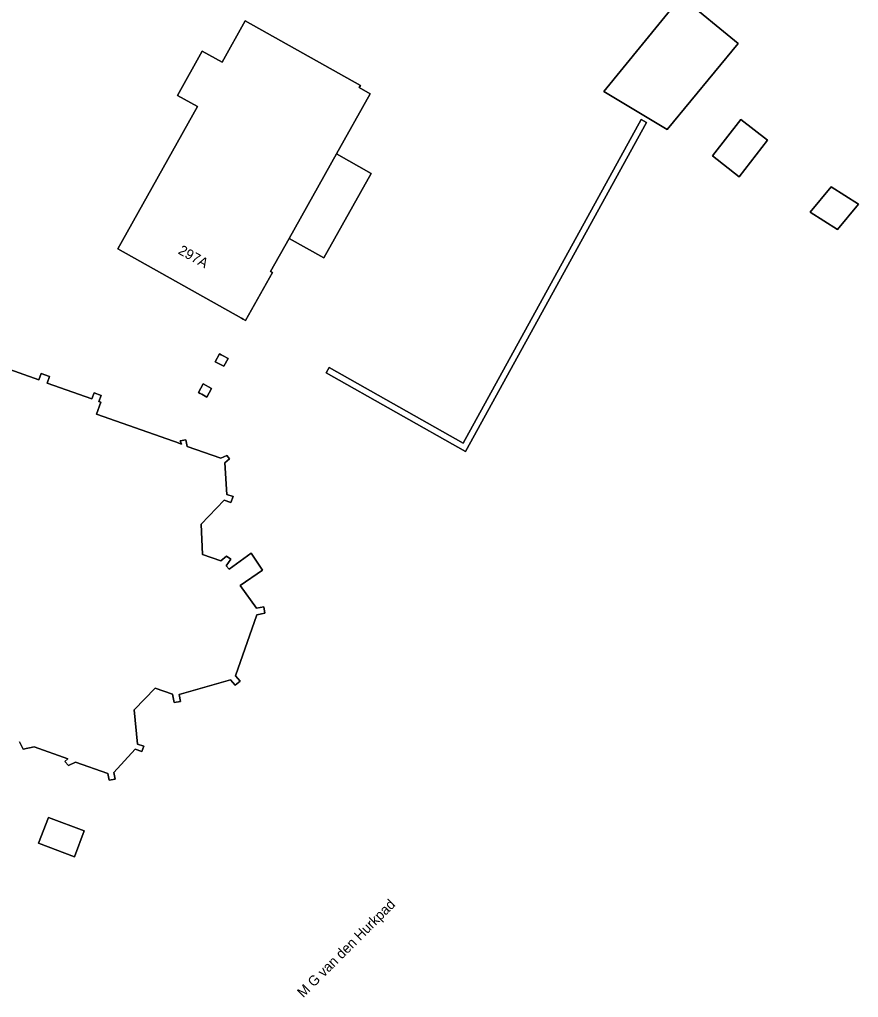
# Model space of a CAD drawing. Extents: x 160157 to 160921, y 381516 to 382045.
# Drawn here: x 160328.3 to 160411.8, y 381752.4 to 381849.8 of the extents above; entities that cross this region are included whole.
import ezdxf

# ---------------------------------------------------------------- set-up
doc = ezdxf.new("R2010")
doc.units = 0
for name, color, linetype in [('IMGEO_Erf', 7, 'Continuous'), ('IMGEO_Groenvoorziening', 7, 'Continuous'), ('IMGEO_Haag', 7, 'Continuous'), ('IMGEO_Openbare_ruimte_label', 7, 'Continuous'), ('IMGEO_Pand', 7, 'Continuous'), ('IMGEO_Pand_nummerreeks', 7, 'Continuous')]:
    doc.layers.add(name, color=color, linetype=linetype)

msp = doc.modelspace()

# ---------------------------------------------------------------- linework, layer by layer
at = {"layer": 'IMGEO_Erf'}
for points in [[(160394.158, 381852.055), (160399.833, 381847.371), (160392.776, 381838.807), (160386.482, 381842.604)], [(160338.079, 381826.92), (160346.018, 381841.098), (160344.032, 381842.21), (160346.492, 381846.604), (160348.454, 381845.506), (160350.755, 381849.616), (160362.232, 381843.19), (160362.118, 381842.988), (160363.207, 381842.379), (160359.845, 381836.375), (160363.295, 381834.444), (160358.581, 381826.024), (160355.131, 381827.956), (160353.287, 381824.662), (160353.471, 381824.559), (160350.803, 381819.795), (160350.563, 381819.93), (160350.388, 381820.027)], [(160358.811, 381814.586), (160359.106, 381815.109), (160372.47, 381807.566), (160390.184, 381839.806), (160390.705, 381839.507), (160372.703, 381806.746)], [(160400.114, 381839.812), (160402.774, 381837.741), (160399.949, 381834.112), (160397.289, 381836.183)], [(160409.096, 381833.107), (160411.816, 381831.37), (160409.732, 381828.859), (160407.003, 381830.586)], [(160348.218, 381816.477), (160348.383, 381816.386), (160348.558, 381816.289), (160349.053, 381816.017), (160348.622, 381815.234), (160347.787, 381815.693)], [(160346.584, 381813.488), (160347.421, 381813.027), (160346.947, 381812.167), (160346.441, 381812.446), (160346.266, 381812.542), (160346.11, 381812.628)], [(160330.179, 381767.759), (160331.178, 381770.314), (160334.728, 381768.971), (160333.768, 381766.385)]]:
    msp.add_lwpolyline(points, close=True, dxfattribs=at)
msp.add_lwpolyline([(160325.79, 381815.434), (160330.229, 381813.877), (160330.448, 381814.502), (160331.268, 381814.214), (160331.035, 381813.551), (160335.5, 381811.986), (160335.71, 381812.585), (160336.413, 381812.339), (160336.196, 381811.717), (160336.383, 381811.651), (160335.966, 381810.461), (160343.639, 381807.77), (160343.83, 381807.703), (160344.436, 381807.491), (160344.28, 381807.814), (160344.855, 381807.923), (160344.982, 381807.249), (160348.33, 381806.075), (160348.932, 381806.364), (160349.214, 381806.036), (160348.75, 381805.637), (160348.92, 381802.481), (160349.55, 381802.26), (160349.345, 381801.675), (160348.665, 381801.913), (160346.378, 381799.514), (160346.52, 381796.507), (160348.349, 381795.865), (160348.908, 381796.346), (160349.334, 381796.035), (160348.865, 381795.352), (160349.151, 381795.019), (160351.351, 381796.616), (160352.475, 381794.945), (160350.278, 381793.396), (160351.875, 381791.136), (160352.611, 381791.275), (160352.729, 381790.648), (160351.93, 381790.498), (160349.797, 381784.415), (160350.246, 381783.893), (160349.761, 381783.476), (160349.299, 381784.013), (160344.191, 381782.543), (160344.318, 381781.871), (160343.678, 381781.75), (160343.52, 381782.587), (160341.794, 381783.192), (160339.708, 381781.029), (160340.035, 381777.627), (160340.67, 381777.404), (160340.484, 381776.873), (160339.804, 381777.112), (160337.682, 381774.8), (160337.81, 381774.123), (160337.418, 381774.049), (160337.222, 381774.012), (160337.096, 381774.684), (160333.858, 381775.819), (160333.169, 381775.487), (160332.818, 381775.895), (160333.119, 381776.154), (160329.754, 381777.334), (160328.647, 381777.125), (160328.296, 381777.855)], dxfattribs=at)
at = {"layer": 'IMGEO_Groenvoorziening'}
msp.add_lwpolyline([(160390.705, 381839.507), (160390.184, 381839.806), (160372.47, 381807.566), (160359.106, 381815.109), (160358.811, 381814.586), (160372.703, 381806.746)], close=True, dxfattribs=at)
at = {"layer": 'IMGEO_Haag'}
msp.add_lwpolyline([(160390.705, 381839.507), (160390.184, 381839.806), (160372.47, 381807.566), (160359.106, 381815.109), (160358.811, 381814.586), (160372.703, 381806.746)], close=True, dxfattribs=at)
at = {"layer": 'IMGEO_Pand'}
for points in [[(160392.776, 381838.807), (160399.833, 381847.371), (160394.158, 381852.055), (160386.482, 381842.604)], [(160359.845, 381836.375), (160363.207, 381842.379), (160362.118, 381842.988), (160362.232, 381843.19), (160350.755, 381849.616), (160348.454, 381845.506), (160346.492, 381846.604), (160344.032, 381842.21), (160346.018, 381841.098), (160338.079, 381826.92), (160350.388, 381820.027), (160350.563, 381819.93), (160350.803, 381819.795), (160353.471, 381824.559), (160353.287, 381824.662), (160355.131, 381827.956)], [(160397.289, 381836.183), (160399.949, 381834.112), (160402.774, 381837.741), (160400.114, 381839.812)], [(160359.845, 381836.375), (160355.131, 381827.956), (160358.581, 381826.024), (160363.295, 381834.444)], [(160411.816, 381831.37), (160409.096, 381833.107), (160407.003, 381830.586), (160409.732, 381828.859)], [(160348.218, 381816.477), (160347.787, 381815.693), (160348.622, 381815.234), (160349.053, 381816.017), (160348.558, 381816.289), (160348.383, 381816.386)], [(160346.584, 381813.488), (160346.11, 381812.628), (160346.266, 381812.542), (160346.441, 381812.446), (160346.947, 381812.167), (160347.421, 381813.027)], [(160333.768, 381766.385), (160334.728, 381768.971), (160331.178, 381770.314), (160330.179, 381767.759)]]:
    msp.add_lwpolyline(points, close=True, dxfattribs=at)
msp.add_lwpolyline([(160328.296, 381777.855), (160328.647, 381777.125), (160329.754, 381777.334), (160333.119, 381776.154), (160332.818, 381775.895), (160333.169, 381775.487), (160333.858, 381775.819), (160337.096, 381774.684), (160337.222, 381774.012), (160337.418, 381774.049), (160337.81, 381774.123), (160337.682, 381774.8), (160339.804, 381777.112), (160340.484, 381776.873), (160340.67, 381777.404), (160340.035, 381777.627), (160339.708, 381781.029), (160341.794, 381783.192), (160343.52, 381782.587), (160343.678, 381781.75), (160344.318, 381781.871), (160344.191, 381782.543), (160349.299, 381784.013), (160349.761, 381783.476), (160350.246, 381783.893), (160349.797, 381784.415), (160351.93, 381790.498), (160352.729, 381790.648), (160352.611, 381791.275), (160351.875, 381791.136), (160350.278, 381793.396), (160352.475, 381794.945), (160351.351, 381796.616), (160349.151, 381795.019), (160348.865, 381795.352), (160349.334, 381796.035), (160348.908, 381796.346), (160348.349, 381795.865), (160346.52, 381796.507), (160346.378, 381799.514), (160348.665, 381801.913), (160349.345, 381801.675), (160349.55, 381802.26), (160348.92, 381802.481), (160348.75, 381805.637), (160349.214, 381806.036), (160348.932, 381806.364), (160348.33, 381806.075), (160344.982, 381807.249), (160344.855, 381807.923), (160344.28, 381807.814), (160344.436, 381807.491), (160343.83, 381807.703), (160343.639, 381807.77), (160335.966, 381810.461), (160336.383, 381811.651), (160336.196, 381811.717), (160336.413, 381812.339), (160335.71, 381812.585), (160335.5, 381811.986), (160331.035, 381813.551), (160331.268, 381814.214), (160330.448, 381814.502), (160330.229, 381813.877), (160325.79, 381815.434)], dxfattribs=at)

# ---------------------------------------------------------------- texts
at = {"layer": 'IMGEO_Openbare_ruimte_label'}
msp.add_text('M G van den Hurkpad', height=1, rotation=45, dxfattribs=at).set_placement((160356.536, 381752.315))
at = {"layer": 'IMGEO_Pand_nummerreeks'}
msp.add_text('297A', height=1, rotation=330.7505, dxfattribs=at).set_placement((160344.008, 381826.489))

doc.saveas('drawing.dxf')
